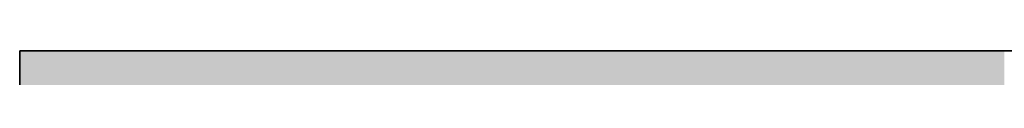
# Model space of a CAD drawing. Extents: x -350 to 540, y -53 to 541.
# Tile 354 of 569: x -108.5622 to -107.6835, y 112.1157 to 112.139. Entities that reach past the tile are written whole.
import ezdxf

# ---------------------------------------------------------------- set-up
doc = ezdxf.new("R2010")
doc.units = 0
doc.layers.get('0').update_dxf_attribs({"lineweight": 35})
doc.layers.add('L_Bauteil', color=7, linetype='Continuous', lineweight=35, true_color=0xababab)
doc.layers.add('L_Bauteil-Shading', color=7, linetype='Continuous', lineweight=35, true_color=0xababab)

# ---------------------------------------------------------------- blocks, each defined once
blk = doc.blocks.new('Shading-A06HSWHWNL', base_point=(-105.56217, 112.29897))
at = {"layer": 'L_Bauteil-Shading', "color": 8, "true_color": 0x737373}
for points in [[(-108.5587, 111.88074), (-108.45995, 112.13896), (-108.56217, 112.13896)], [(-108.55875, 111.88465), (-108.56217, 111.88465), (-108.56217, 112.13896)], [(-108.45995, 111.88074), (-108.5587, 111.88074), (-108.45995, 112.13896)]]:
    blk.add_solid(points, dxfattribs=at)
at = {"layer": 'L_Bauteil-Shading', "color": 252, "true_color": 0x8d8d8d}
for points in [[(-108.44561, 111.77554), (-108.29919, 112.13896), (-108.45995, 112.13896)], [(-108.4454, 111.77005), (-108.45995, 111.77005), (-108.45995, 112.13896)], [(-108.29919, 111.77554), (-108.44561, 111.77554), (-108.29919, 112.13896)], [(-108.2054, 108.06244), (-108.29919, 108.06244), (-108.25764, 112.13896)], [(-108.29919, 108.06244), (-108.25764, 112.13896), (-108.29919, 112.13896)], [(-108.16025, 110.65966), (-108.23869, 110.65966), (-108.25764, 112.13896)], [(-108.24878, 112.00434), (-108.16025, 112.13896), (-108.25764, 112.13896)], [(-108.16025, 112.00434), (-108.24878, 112.00434), (-108.16025, 112.13896)]]:
    blk.add_solid(points, dxfattribs=at)
at = {"layer": 'L_Bauteil-Shading', "color": 253, "true_color": 0xa4a4a4}
for points in [[(-108.15093, 111.99044), (-108.16025, 111.99044), (-108.16025, 112.13896)], [(-108.15221, 112.01082), (-107.83507, 112.13896), (-108.16025, 112.13896)], [(-107.83186, 112.01082), (-108.15221, 112.01082), (-107.83507, 112.13896)], [(-107.80314, 112.01266), (-107.83191, 112.01266), (-107.83507, 112.13896)], [(-107.68349, 111.53942), (-107.68349, 112.13896), (-107.83507, 112.13896)]]:
    blk.add_solid(points, dxfattribs=at)
blk = doc.blocks.new('CA_200x500_50-A06HSWK6NL', base_point=(-108.56217, 103.33897))
at = {"color": 254, "linetype": 'ByBlock', "lineweight": -2, "ltscale": 0.35, "true_color": 0xcccccc}
for p, q in [((-108.56217, 112.13896), (-108.56217, 104.53896)), ((-108.45995, 112.13896), (-108.56217, 112.13896)), ((-108.16025, 112.13896), (-108.45995, 112.13896)), ((-107.68349, 112.13896), (-108.16025, 112.13896)), ((-107.06217, 112.13896), (-107.68349, 112.13896))]:
    blk.add_line(p, q, dxfattribs=at)

msp = doc.modelspace()

# ---------------------------------------------------------------- block references
at = {"layer": 'L_Bauteil'}
msp.add_blockref('Shading-A06HSWHWNL', (-105.56217, 112.29897), dxfattribs=at)
at = {"layer": 'L_Bauteil', "ltscale": 0.35}
msp.add_blockref('CA_200x500_50-A06HSWK6NL', (-108.56217, 103.33897), dxfattribs=at)

doc.saveas('drawing.dxf')
